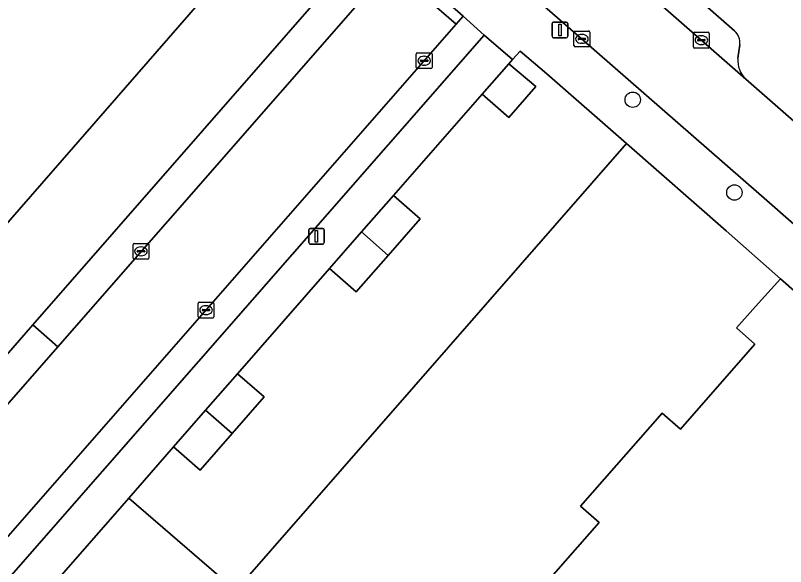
# Model space of a CAD drawing. Extents: x 158472 to 159562, y 388525 to 389606.
# Drawn here: x 158749.69 to 158798.49, y 388780.05 to 388814.94 of the extents above; entities that cross this region are included whole.
import ezdxf

# ---------------------------------------------------------------- set-up
doc = ezdxf.new("R2010")
doc.units = 0
for name, color, linetype in [('IMGEO_Boom', 7, 'Continuous'), ('IMGEO_Erf', 7, 'Continuous'), ('IMGEO_Hek', 7, 'Continuous'), ('IMGEO_Kolk', 7, 'Continuous'), ('IMGEO_Lichtmast', 7, 'Continuous'), ('IMGEO_Muur', 7, 'Continuous'), ('IMGEO_Pand', 7, 'Continuous'), ('IMGEO_Parkeervlak_open', 7, 'Continuous'), ('IMGEO_Rijbaan_lokaal_open', 7, 'Continuous'), ('IMGEO_Voetpad_open', 7, 'Continuous')]:
    doc.layers.add(name, color=color, linetype=linetype)

msp = doc.modelspace()

# ---------------------------------------------------------------- linework, layer by layer
at = {"layer": 'IMGEO_Boom'}
for centre in [(158788.804, 388809.6), (158795.246, 388803.729)]:
    msp.add_circle(centre, 0.489, dxfattribs=at)
at = {"layer": 'IMGEO_Erf'}
for points in [[(158739.458, 388782.374), (158743.881, 388787.434), (158750.795, 388795.344), (158772.286, 388819.929), (158768.141, 388823.539), (158746.61, 388798.883), (158746.441, 388798.69), (158748.638, 388796.764), (158745.763, 388793.485), (158743.368, 388795.584), (158746.243, 388798.864), (158737.995, 388806.093), (158727.335, 388793.947), (158731.344, 388790.539), (158729.417, 388788.062), (158725.407, 388791.603), (158726.994, 388793.559), (158726.792, 388793.735), (158698.095, 388818.851), (158709.148, 388831.481), (158733.85, 388809.893), (158755.409, 388834.448)], [(158825.526, 388774.279), (158798.172, 388798.264), (158796.583, 388796.505), (158795.371, 388795.164), (158796.547, 388794.127), (158791.819, 388788.744), (158790.672, 388789.76), (158785.492, 388783.869), (158786.674, 388782.839), (158781.952, 388777.459)]]:
    msp.add_lwpolyline(points, dxfattribs=at)
msp.add_lwpolyline([(158759.712, 388787.627), (158756.867, 388784.38), (158763.653, 388778.524), (158788.4, 388806.822), (158783.359, 388811.24), (158781.677, 388812.685), (158781.182, 388812.139), (158780.943, 388811.876), (158782.654, 388810.435), (158780.942, 388808.479), (158779.254, 388809.956), (158773.643, 388803.539), (158775.324, 388802.06), (158773.302, 388799.75), (158771.28, 388797.44), (158769.589, 388798.92), (158763.759, 388792.255), (158765.455, 388790.784), (158763.427, 388788.467), (158761.399, 388786.15)], close=True, dxfattribs=at)
at = {"layer": 'IMGEO_Hek'}
msp.add_lwpolyline([(158825.526, 388774.279), (158798.172, 388798.264)], dxfattribs=at)
at = {"layer": 'IMGEO_Kolk'}
for p, q in [((158785.155, 388813.952), (158786.007, 388813.952)), ((158785.08, 388813.026), (158785.08, 388813.878)), ((158785.339, 388813.446), (158785.339, 388813.458)), ((158785.382, 388813.495), (158785.78, 388813.495)), ((158785.568, 388813.732), (158785.593, 388813.732)), ((158785.823, 388813.458), (158785.823, 388813.446)), ((158786.081, 388813.878), (158786.081, 388813.026)), ((158792.65, 388812.947), (158792.65, 388813.799)), ((158792.725, 388813.873), (158793.577, 388813.873)), ((158792.952, 388813.416), (158793.35, 388813.416)), ((158793.138, 388813.653), (158793.163, 388813.653)), ((158793.651, 388813.799), (158793.651, 388812.947)), ((158786.007, 388812.952), (158785.155, 388812.952)), ((158785.777, 388813.409), (158785.379, 388813.409)), ((158785.591, 388813.172), (158785.566, 388813.172)), ((158792.909, 388813.367), (158792.909, 388813.379)), ((158793.347, 388813.33), (158792.949, 388813.33)), ((158793.161, 388813.093), (158793.136, 388813.093)), ((158793.393, 388813.379), (158793.393, 388813.367)), ((158775.088, 388811.643), (158775.088, 388812.495)), ((158775.163, 388812.569), (158776.015, 388812.569)), ((158776.089, 388812.495), (158776.089, 388811.643)), ((158793.577, 388812.873), (158792.725, 388812.873)), ((158775.347, 388812.063), (158775.347, 388812.075)), ((158775.785, 388812.026), (158775.387, 388812.026)), ((158775.39, 388812.112), (158775.788, 388812.112)), ((158775.576, 388812.349), (158775.601, 388812.349)), ((158775.831, 388812.075), (158775.831, 388812.063)), ((158776.015, 388811.569), (158775.163, 388811.569)), ((158775.599, 388811.789), (158775.574, 388811.789)), ((158757.14, 388799.58), (158757.14, 388800.432)), ((158757.215, 388800.506), (158758.067, 388800.506)), ((158757.628, 388800.286), (158757.653, 388800.286)), ((158758.141, 388800.432), (158758.141, 388799.58)), ((158757.399, 388800), (158757.399, 388800.012)), ((158757.837, 388799.963), (158757.439, 388799.963)), ((158757.442, 388800.049), (158757.84, 388800.049)), ((158757.883, 388800.012), (158757.883, 388800)), ((158758.067, 388799.506), (158757.215, 388799.506)), ((158757.651, 388799.726), (158757.626, 388799.726)), ((158761.269, 388795.857), (158761.269, 388796.709)), ((158761.344, 388796.783), (158762.196, 388796.783)), ((158761.757, 388796.563), (158761.782, 388796.563)), ((158762.27, 388796.709), (158762.27, 388795.857)), ((158761.528, 388796.277), (158761.528, 388796.289)), ((158761.966, 388796.24), (158761.568, 388796.24)), ((158761.571, 388796.326), (158761.969, 388796.326)), ((158761.78, 388796.003), (158761.755, 388796.003)), ((158762.012, 388796.289), (158762.012, 388796.277)), ((158762.196, 388795.783), (158761.344, 388795.783))]:
    msp.add_line(p, q, dxfattribs=at)
for points in [[(158785.155, 388813.952), (158786.007, 388813.952)], [(158785.08, 388813.026), (158785.08, 388813.878)], [(158786.081, 388813.878), (158786.081, 388813.026)], [(158792.65, 388812.947), (158792.65, 388813.799)], [(158792.725, 388813.873), (158793.577, 388813.873)], [(158793.651, 388813.799), (158793.651, 388812.947)], [(158786.007, 388812.952), (158785.155, 388812.952)], [(158775.088, 388811.643), (158775.088, 388812.495)], [(158775.163, 388812.569), (158776.015, 388812.569)], [(158776.089, 388812.495), (158776.089, 388811.643)], [(158793.577, 388812.873), (158792.725, 388812.873)], [(158776.015, 388811.569), (158775.163, 388811.569)], [(158757.14, 388799.58), (158757.14, 388800.432)], [(158757.215, 388800.506), (158758.067, 388800.506)], [(158758.141, 388800.432), (158758.141, 388799.58)], [(158758.067, 388799.506), (158757.215, 388799.506)], [(158761.269, 388795.857), (158761.269, 388796.709)], [(158761.344, 388796.783), (158762.196, 388796.783)], [(158762.27, 388796.709), (158762.27, 388795.857)], [(158762.196, 388795.783), (158761.344, 388795.783)]]:
    msp.add_lwpolyline(points, dxfattribs=at)
for centre, radius, start, end in [((158785.157, 388813.876), 0.0765, 91.552, 178.448), ((158785.157, 388813.876), 0.0765, 91.552, 178.448), ((158786.005, 388813.876), 0.0765, 1.552, 88.448), ((158786.005, 388813.876), 0.0765, 1.552, 88.448), ((158785.379, 388813.455), 0.0403, 85.8775, 175.7526), ((158785.376, 388813.445), 0.0366, 178.938, 274.7102), ((158785.78, 388813.452), 0.043, 264.8664, 352.4533), ((158785.784, 388813.457), 0.0386, 1.7309, 96.639), ((158792.727, 388813.797), 0.0765, 91.552, 178.448), ((158792.727, 388813.797), 0.0765, 91.552, 178.448), ((158792.949, 388813.376), 0.0403, 85.8775, 175.7526), ((158793.354, 388813.378), 0.0386, 1.7309, 96.639), ((158793.575, 388813.797), 0.0765, 1.552, 88.448), ((158793.575, 388813.797), 0.0765, 1.552, 88.448), ((158785.157, 388813.028), 0.0765, 181.552, 268.448), ((158785.157, 388813.028), 0.0765, 181.552, 268.448), ((158786.005, 388813.028), 0.0765, 271.552, 358.448), ((158786.005, 388813.028), 0.0765, 271.552, 358.448), ((158792.727, 388812.949), 0.0765, 181.552, 268.448), ((158792.727, 388812.949), 0.0765, 181.552, 268.448), ((158792.946, 388813.366), 0.0366, 178.938, 274.7102), ((158793.35, 388813.373), 0.043, 264.8664, 352.4533), ((158793.575, 388812.949), 0.0765, 271.552, 358.448), ((158793.575, 388812.949), 0.0765, 271.552, 358.448), ((158775.165, 388812.493), 0.0765, 91.552, 178.448), ((158775.165, 388812.493), 0.0765, 91.552, 178.448), ((158776.013, 388812.493), 0.0765, 1.552, 88.448), ((158776.013, 388812.493), 0.0765, 1.552, 88.448), ((158775.387, 388812.072), 0.0403, 85.8775, 175.7526), ((158775.384, 388812.062), 0.0366, 178.938, 274.7102), ((158775.788, 388812.069), 0.043, 264.8664, 352.4533), ((158775.792, 388812.074), 0.0386, 1.7309, 96.639), ((158775.165, 388811.645), 0.0765, 181.552, 268.448), ((158775.165, 388811.645), 0.0765, 181.552, 268.448), ((158776.013, 388811.645), 0.0765, 271.552, 358.448), ((158776.013, 388811.645), 0.0765, 271.552, 358.448), ((158757.217, 388800.43), 0.0765, 91.552, 178.448), ((158757.217, 388800.43), 0.0765, 91.552, 178.448), ((158758.065, 388800.43), 0.0765, 1.552, 88.448), ((158758.065, 388800.43), 0.0765, 1.552, 88.448), ((158757.439, 388800.009), 0.0403, 85.8775, 175.7526), ((158757.436, 388799.999), 0.0366, 178.938, 274.7102), ((158757.84, 388800.006), 0.043, 264.8664, 352.4533), ((158757.844, 388800.011), 0.0386, 1.7309, 96.639), ((158757.217, 388799.582), 0.0765, 181.552, 268.448), ((158757.217, 388799.582), 0.0765, 181.552, 268.448), ((158758.065, 388799.582), 0.0765, 271.552, 358.448), ((158758.065, 388799.582), 0.0765, 271.552, 358.448), ((158761.346, 388796.707), 0.0765, 91.552, 178.448), ((158761.346, 388796.707), 0.0765, 91.552, 178.448), ((158762.194, 388796.707), 0.0765, 1.552, 88.448), ((158762.194, 388796.707), 0.0765, 1.552, 88.448), ((158761.346, 388795.859), 0.0765, 181.552, 268.448), ((158761.346, 388795.859), 0.0765, 181.552, 268.448), ((158761.568, 388796.286), 0.0403, 85.8775, 175.7526), ((158761.565, 388796.276), 0.0366, 178.938, 274.7102), ((158761.969, 388796.283), 0.043, 264.8664, 352.4533), ((158761.973, 388796.288), 0.0386, 1.7309, 96.639), ((158762.194, 388795.859), 0.0765, 271.552, 358.448), ((158762.194, 388795.859), 0.0765, 271.552, 358.448)]:
    msp.add_arc(centre, radius, start, end, dxfattribs=at)
for centre, major_axis, ratio, start_param, end_param in [((158785.567, 388813.452), (-0.387, 0.002), 0.722429, 4.712389, 7.853982), ((158785.592, 388813.452), (-0.39, 0.002), 0.717154, 1.570796, 4.712389), ((158793.137, 388813.373), (-0.387, 0.002), 0.722429, 4.712389, 7.853982), ((158793.162, 388813.373), (-0.39, 0.002), 0.717154, 1.570796, 4.712389), ((158775.575, 388812.069), (-0.387, 0.002), 0.722429, 4.712389, 7.853982), ((158775.6, 388812.069), (-0.39, 0.002), 0.717154, 1.570796, 4.712389), ((158757.627, 388800.006), (-0.387, 0.002), 0.722429, 4.712389, 7.853982), ((158757.652, 388800.006), (-0.39, 0.002), 0.717154, 1.570796, 4.712389), ((158761.756, 388796.283), (-0.387, 0.002), 0.722429, 4.712389, 7.853982), ((158761.781, 388796.283), (-0.39, 0.002), 0.717154, 1.570796, 4.712389)]:
    msp.add_ellipse(centre, major_axis=major_axis, ratio=ratio, start_param=start_param, end_param=end_param, dxfattribs=at)
at = {"layer": 'IMGEO_Lichtmast'}
for p, q in [((158783.69, 388813.619), (158783.69, 388814.419)), ((158783.69, 388814.419), (158783.69, 388813.619)), ((158783.79, 388814.519), (158784.58, 388814.519)), ((158784.58, 388814.519), (158783.79, 388814.519)), ((158784.68, 388814.419), (158784.68, 388813.619)), ((158784.68, 388813.619), (158784.68, 388814.419)), ((158784.58, 388813.519), (158783.79, 388813.519)), ((158783.79, 388813.519), (158784.58, 388813.519)), ((158768.269, 388800.556), (158768.269, 388801.356)), ((158768.269, 388801.356), (158768.269, 388800.556)), ((158768.369, 388801.456), (158769.159, 388801.456)), ((158769.159, 388801.456), (158768.369, 388801.456)), ((158769.259, 388801.356), (158769.259, 388800.556)), ((158769.259, 388800.556), (158769.259, 388801.356)), ((158769.159, 388800.456), (158768.369, 388800.456)), ((158768.369, 388800.456), (158769.159, 388800.456))]:
    msp.add_line(p, q, dxfattribs=at)
for points in [[(158784.11, 388814.394), (158784.26, 388814.394), (158784.26, 388813.644), (158784.11, 388813.644), (158784.11, 388814.394)], [(158768.689, 388801.331), (158768.839, 388801.331), (158768.839, 388800.581), (158768.689, 388800.581), (158768.689, 388801.331)]]:
    msp.add_lwpolyline(points, dxfattribs=at)
for centre, start, end in [((158783.79, 388814.419), 90, 180), ((158783.79, 388814.419), 90, 180), ((158784.58, 388814.419), 0, 90), ((158784.58, 388814.419), 360, 90), ((158783.79, 388813.619), 180, 270), ((158783.79, 388813.619), 180, 270), ((158784.58, 388813.619), 270, 0), ((158784.58, 388813.619), 270, 0), ((158768.369, 388801.356), 90, 180), ((158768.369, 388801.356), 90, 180), ((158769.159, 388801.356), 0, 90), ((158769.159, 388801.356), 360, 90), ((158768.369, 388800.556), 180, 270), ((158768.369, 388800.556), 180, 270), ((158769.159, 388800.556), 270, 0), ((158769.159, 388800.556), 270, 0)]:
    msp.add_arc(centre, 0.1, start, end, dxfattribs=at)
at = {"layer": 'IMGEO_Muur'}
for points in [[(158788.4, 388806.822), (158783.359, 388811.24)], [(158773.643, 388803.539), (158779.254, 388809.956)], [(158763.759, 388792.255), (158769.589, 388798.92)], [(158756.867, 388784.38), (158759.712, 388787.627)]]:
    msp.add_lwpolyline(points, dxfattribs=at)
at = {"layer": 'IMGEO_Pand'}
for points in [[(158768.141, 388823.539), (158755.525, 388834.58), (158755.409, 388834.448), (158733.85, 388809.893), (158737.995, 388806.093), (158746.243, 388798.864), (158746.441, 388798.69), (158746.61, 388798.883)], [(158779.254, 388809.956), (158780.942, 388808.479), (158782.654, 388810.435), (158780.943, 388811.876)], [(158773.302, 388799.75), (158775.324, 388802.06), (158773.643, 388803.539), (158771.616, 388801.229)], [(158773.302, 388799.75), (158771.616, 388801.229), (158769.589, 388798.92), (158771.28, 388797.44)], [(158761.736, 388789.941), (158763.427, 388788.467), (158765.455, 388790.784), (158763.759, 388792.255)], [(158761.736, 388789.941), (158759.712, 388787.627), (158761.399, 388786.15), (158763.427, 388788.467)]]:
    msp.add_lwpolyline(points, close=True, dxfattribs=at)
msp.add_lwpolyline([(158781.952, 388777.459), (158786.674, 388782.839), (158785.492, 388783.869), (158790.672, 388789.76), (158791.819, 388788.744), (158796.547, 388794.127), (158795.371, 388795.164), (158796.583, 388796.505), (158798.172, 388798.264), (158794.714, 388801.292), (158788.4, 388806.822), (158763.653, 388778.524), (158756.867, 388784.38), (158737.722, 388762.513)], dxfattribs=at)
at = {"layer": 'IMGEO_Parkeervlak_open'}
for points in [[(158760.339, 388842.098), (158795.971, 388810.903)], [(158795.249, 388813.963), (158763.843, 388841.448)], [(158723.072, 388749.425), (158723.574, 388750), (158724.917, 388751.537), (158779.391, 388813.69), (158778.058, 388814.89), (158777.609, 388814.378), (158721.552, 388750.402), (158721.191, 388750), (158719.735, 388748.381)], [(158795.471, 388812.224), (158795.582, 388813.083)]]:
    msp.add_lwpolyline(points, dxfattribs=at)
for centre, radius, start, end in [((158794.595, 388813.213), 0.995, 352.517, 48.9372), ((158797.043, 388812.064), 1.58, 174.1837, 227.2797)]:
    msp.add_arc(centre, radius, start, end, dxfattribs=at)
at = {"layer": 'IMGEO_Rijbaan_lokaal_open'}
for points in [[(158848.898, 388764.436), (158846.938, 388766.2), (158846.659, 388766.452), (158827.828, 388783.04), (158825.712, 388784.875), (158809.387, 388799.161), (158806.606, 388801.596), (158800.712, 388806.754), (158800.014, 388807.365), (158795.971, 388810.903), (158760.339, 388842.098), (158759.734, 388842.616)], [(158753.152, 388841.891), (158755.415, 388839.873), (158770.849, 388826.358), (158771.252, 388826.005), (158782.389, 388816.244), (158796.782, 388803.661), (158807.018, 388794.713), (158811.795, 388790.555), (158827.866, 388776.475), (158826.434, 388774.844), (158830.139, 388771.553), (158835.373, 388767.052), (158839.915, 388763.082), (158840.19, 388762.88), (158851.529, 388753.19), (158852.007, 388753.63), (158856.673, 388759.016)], [(158777.609, 388814.378), (158773.429, 388818.007), (158752.374, 388793.967), (158745.43, 388786.038), (158741.03, 388781.014)], [(158718.938, 388747.483), (158719.735, 388748.381), (158721.191, 388750), (158721.552, 388750.402), (158777.609, 388814.378)]]:
    msp.add_lwpolyline(points, dxfattribs=at)
at = {"layer": 'IMGEO_Voetpad_open'}
for points in [[(158744.162, 388844.524), (158755.525, 388834.58), (158768.141, 388823.539), (158772.286, 388819.929), (158773.889, 388818.533), (158778.058, 388814.89), (158779.391, 388813.69), (158781.182, 388812.139), (158781.677, 388812.685), (158783.359, 388811.24), (158788.4, 388806.822), (158794.714, 388801.292), (158798.172, 388798.264), (158825.526, 388774.279)], [(158763.843, 388841.448), (158795.249, 388813.963)], [(158827.866, 388776.475), (158811.795, 388790.555), (158811.467, 388790.178), (158806.69, 388794.336), (158807.018, 388794.713), (158796.782, 388803.661), (158782.389, 388816.244), (158782.06, 388815.868), (158781.704, 388815.462), (158770.567, 388825.223), (158771.252, 388826.005), (158770.849, 388826.358)], [(158779.254, 388809.956), (158780.943, 388811.876), (158781.182, 388812.139), (158779.391, 388813.69), (158724.917, 388751.537), (158723.574, 388750), (158723.072, 388749.425)], [(158795.582, 388813.083), (158795.471, 388812.224)], [(158795.971, 388810.903), (158800.014, 388807.365), (158800.712, 388806.754), (158801.397, 388807.537), (158807.291, 388802.379), (158806.606, 388801.596), (158809.387, 388799.161)], [(158716.515, 388746.261), (158714.762, 388744.037), (158716.33, 388742.684), (158716.517, 388742.904), (158717.042, 388743.522), (158720.44, 388742.799), (158725.348, 388748.235), (158726.185, 388749.28), (158726.809, 388750), (158727.187, 388750.436), (158733.866, 388758.112), (158737.722, 388762.513), (158756.867, 388784.38), (158759.712, 388787.627), (158761.736, 388789.941), (158763.759, 388792.255), (158769.589, 388798.92), (158771.616, 388801.229), (158773.643, 388803.539), (158779.254, 388809.956)]]:
    msp.add_lwpolyline(points, dxfattribs=at)
for points in [[(158772.286, 388819.929), (158750.795, 388795.344), (158752.374, 388793.967), (158773.429, 388818.007), (158773.889, 388818.533)], [(158777.609, 388814.378), (158778.058, 388814.89), (158773.889, 388818.533), (158773.429, 388818.007)], [(158745.43, 388786.038), (158752.374, 388793.967), (158750.795, 388795.344), (158743.881, 388787.434)]]:
    msp.add_lwpolyline(points, close=True, dxfattribs=at)
for centre, radius, start, end in [((158794.595, 388813.213), 0.995, 352.517, 48.9372), ((158797.043, 388812.064), 1.58, 174.1837, 227.2797)]:
    msp.add_arc(centre, radius, start, end, dxfattribs=at)

doc.saveas('drawing.dxf')
